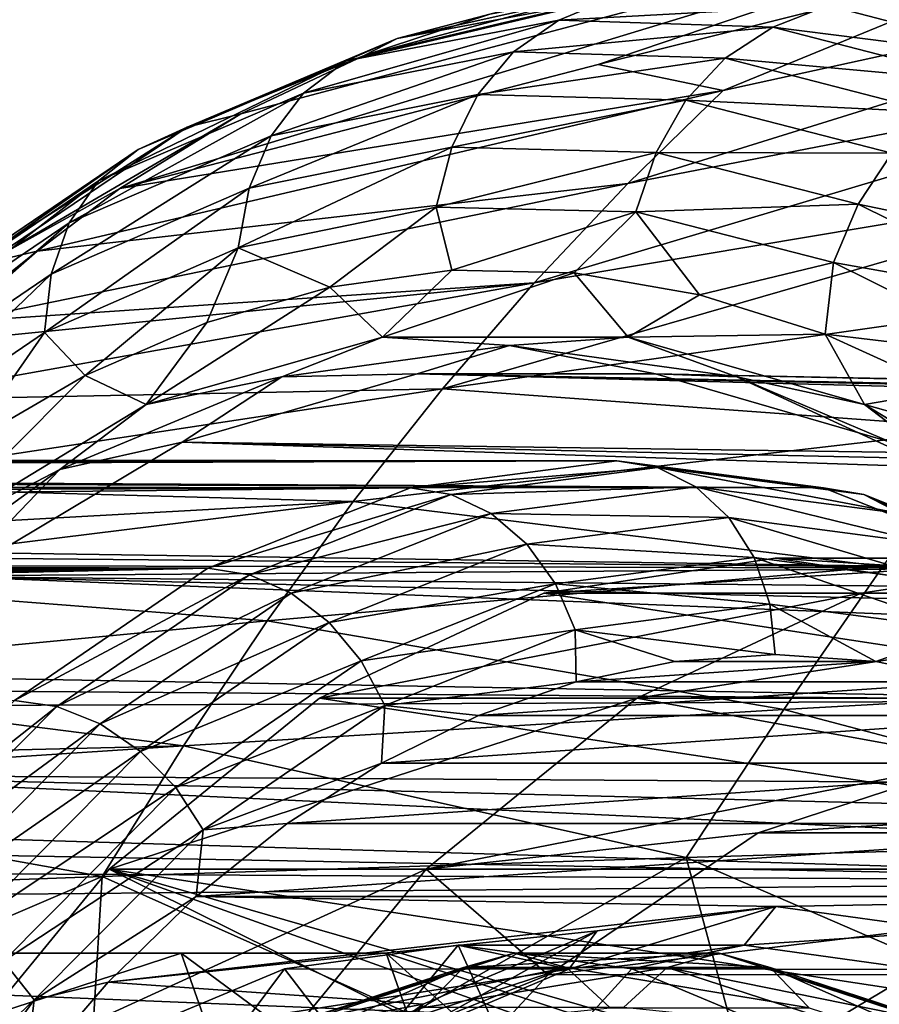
# Model space of a CAD drawing. Header units: metres. Extents: x -62 to 300, y -109 to 109.
# Tile 574 of 656: x 16.17 to 20.61, y 85.99 to 91.08. Entities that reach past the tile are written whole.
import ezdxf

# ---------------------------------------------------------------- set-up
doc = ezdxf.new("R2010")
doc.units = ezdxf.units.M
doc.layers.add('solid_500635', color=7, linetype='CONTINUOUS')

msp = doc.modelspace()

# ---------------------------------------------------------------- linework, layer by layer
at = {"layer": 'solid_500635'}
for points in [[(23.096857, 92.271271, 19.402443), (18.594151, 91.110901, 15.804904), (17.945765, 90.896675, 16.730946)], [(22.352596, 91.936569, 20.465034), (23.096857, 92.271271, 19.402443), (17.945765, 90.896675, 16.730946)], [(22.352596, 91.936569, 20.465034), (17.307816, 90.595551, 17.642046), (16.683628, 90.210419, 18.533628)], [(19.154751, 90.851082, 20.012966), (22.352596, 91.936569, 20.465034), (16.683628, 90.210419, 18.533628)], [(22.352596, 91.936569, 20.465034), (17.945765, 90.896675, 16.730946), (17.307816, 90.595551, 17.642046)], [(19.154751, 90.851082, 20.012966), (21.62623, 91.467995, 21.502411), (22.352596, 91.936569, 20.465034)], [(19.307699, 90.235275, 22.142445), (23.353739, 91.496483, 23.735033), (19.800684, 90.71637, 21.430513)], [(19.307699, 90.235275, 22.142445), (22.791245, 90.90863, 24.55518), (23.353739, 91.496483, 23.735033)], [(19.800684, 90.71637, 21.430513), (23.353739, 91.496483, 23.735033), (21.62623, 91.467995, 21.502411)], [(19.800684, 90.71637, 21.430513), (21.62623, 91.467995, 21.502411), (19.154751, 90.851082, 20.012966)], [(18.115543, 90.985657, 15.879783), (18.594151, 91.110901, 15.804904), (19.248615, 91.238304, 14.870157)], [(19.225756, 91.195465, 14.294062), (18.115543, 90.985657, 15.879783), (19.248615, 91.238304, 14.870157)], [(17.851963, 90.868729, 15.700078), (18.115543, 90.985657, 15.879783), (19.225756, 91.195465, 14.294062)], [(17.851963, 90.868729, 15.700078), (19.225756, 91.195465, 14.294062), (18.95085, 91.080399, 14.13052)], [(18.95085, 91.080399, 14.13052), (19.225756, 91.195465, 14.294062), (20.342386, 91.155647, 12.699158)], [(18.95085, 91.080399, 14.13052), (20.342386, 91.155647, 12.699158), (20.056578, 91.044243, 12.551183)], [(20.056578, 91.044243, 12.551183), (20.342386, 91.155647, 12.699158), (21.446569, 90.867737, 11.122055)], [(21.446569, 90.867737, 11.122055), (20.342386, 91.155647, 12.699158), (21.214706, 91.107124, 12.062035)], [(18.115543, 90.985657, 15.879783), (17.945765, 90.896675, 16.730946), (18.594151, 91.110901, 15.804904)], [(18.95085, 91.080399, 14.13052), (18.717426, 90.915596, 13.978081), (17.632595, 90.703178, 15.52755)], [(17.851963, 90.868729, 15.700078), (18.95085, 91.080399, 14.13052), (17.632595, 90.703178, 15.52755)], [(18.95085, 91.080399, 14.13052), (20.056578, 91.044243, 12.551183), (18.717426, 90.915596, 13.978081)], [(20.056578, 91.044243, 12.551183), (19.809399, 90.882576, 12.418413), (18.717426, 90.915596, 13.978081)], [(20.056578, 91.044243, 12.551183), (21.150679, 90.760735, 10.988473), (19.809399, 90.882576, 12.418413)], [(20.056578, 91.044243, 12.551183), (21.446569, 90.867737, 11.122055), (21.150679, 90.760735, 10.988473)], [(16.778521, 90.411316, 17.233244), (17.030767, 90.526901, 17.429111), (18.115543, 90.985657, 15.879783)], [(16.778521, 90.411316, 17.233244), (18.115543, 90.985657, 15.879783), (17.851963, 90.868729, 15.700078)], [(18.115543, 90.985657, 15.879783), (17.030767, 90.526901, 17.429111), (17.945765, 90.896675, 16.730946)], [(17.030767, 90.526901, 17.429111), (17.307816, 90.595551, 17.642046), (17.945765, 90.896675, 16.730946)], [(18.717426, 90.915596, 13.978081), (18.5322, 90.695236, 13.840962), (17.46468, 90.48275, 15.365672)], [(17.632595, 90.703178, 15.52755), (18.717426, 90.915596, 13.978081), (17.46468, 90.48275, 15.365672)], [(18.717426, 90.915596, 13.978081), (19.809399, 90.882576, 12.418413), (18.5322, 90.695236, 13.840962)], [(19.809399, 90.882576, 12.418413), (19.60704, 90.665466, 12.3058), (18.5322, 90.695236, 13.840962)], [(18.822943, 89.721916, 22.837721), (22.791245, 90.90863, 24.55518), (19.307699, 90.235275, 22.142445)], [(18.822943, 89.721916, 22.837721), (22.232546, 90.293716, 25.358412), (22.791245, 90.90863, 24.55518)], [(19.809399, 90.882576, 12.418413), (20.890472, 90.603554, 10.874331), (19.60704, 90.665466, 12.3058)], [(21.150679, 90.760735, 10.988473), (20.890472, 90.603554, 10.874331), (19.809399, 90.882576, 12.418413)], [(17.851963, 90.868729, 15.700078), (17.632595, 90.703178, 15.52755), (16.573071, 90.248787, 17.040838)], [(16.778521, 90.411316, 17.233244), (17.851963, 90.868729, 15.700078), (16.573071, 90.248787, 17.040838)], [(19.800684, 90.71637, 21.430513), (19.154751, 90.851082, 20.012966), (16.683628, 90.210419, 18.533628)], [(16.256943, 89.88662, 19.142921), (19.800684, 90.71637, 21.430513), (16.683628, 90.210419, 18.533628)], [(19.307699, 90.235275, 22.142445), (19.800684, 90.71637, 21.430513), (16.256943, 89.88662, 19.142921)], [(17.632595, 90.703178, 15.52755), (17.46468, 90.48275, 15.365672), (16.422163, 90.032799, 16.854647)], [(16.573071, 90.248787, 17.040838), (17.632595, 90.703178, 15.52755), (16.422163, 90.032799, 16.854647)], [(18.5322, 90.695236, 13.840962), (18.398706, 90.42305, 13.727872), (17.351812, 90.211197, 15.223078)], [(17.46468, 90.48275, 15.365672), (18.5322, 90.695236, 13.840962), (17.351812, 90.211197, 15.223078)], [(18.5322, 90.695236, 13.840962), (19.60704, 90.665466, 12.3058), (18.398706, 90.42305, 13.727872)], [(19.60704, 90.665466, 12.3058), (19.453007, 90.396599, 12.222093), (18.398706, 90.42305, 13.727872)], [(19.60704, 90.665466, 12.3058), (20.671635, 90.391884, 10.78529), (19.453007, 90.396599, 12.222093)], [(20.890472, 90.603554, 10.874331), (20.671635, 90.391884, 10.78529), (19.60704, 90.665466, 12.3058)], [(15.990146, 89.824226, 18.915277), (16.683628, 90.210419, 18.533628), (17.307816, 90.595551, 17.642046)], [(17.030767, 90.526901, 17.429111), (15.990146, 89.824226, 18.915277), (17.307816, 90.595551, 17.642046)], [(15.748881, 89.714172, 18.703772), (15.990146, 89.824226, 18.915277), (17.030767, 90.526901, 17.429111)], [(15.748881, 89.714172, 18.703772), (17.030767, 90.526901, 17.429111), (16.778521, 90.411316, 17.233244)], [(17.46468, 90.48275, 15.365672), (17.351812, 90.211197, 15.223078), (16.329485, 89.767128, 16.683184)], [(16.422163, 90.032799, 16.854647), (17.46468, 90.48275, 15.365672), (16.329485, 89.767128, 16.683184)], [(16.778521, 90.411316, 17.233244), (16.573071, 90.248787, 17.040838), (15.55682, 89.559357, 18.492262)], [(15.748881, 89.714172, 18.703772), (16.778521, 90.411316, 17.233244), (15.55682, 89.559357, 18.492262)], [(18.398706, 90.42305, 13.727872), (18.317286, 90.112373, 13.652043), (17.293928, 89.902374, 15.113588)], [(17.351812, 90.211197, 15.223078), (18.398706, 90.42305, 13.727872), (17.293928, 89.902374, 15.113588)], [(18.398706, 90.42305, 13.727872), (19.453007, 90.396599, 12.222093), (18.317286, 90.112373, 13.652043)], [(19.453007, 90.396599, 12.222093), (19.348099, 90.088585, 12.179852), (18.317286, 90.112373, 13.652043)], [(19.453007, 90.396599, 12.222093), (20.497671, 90.129333, 10.730086), (19.348099, 90.088585, 12.179852)], [(20.671635, 90.391884, 10.78529), (20.497671, 90.129333, 10.730086), (19.453007, 90.396599, 12.222093)], [(20.671635, 90.391884, 10.78529), (21.708744, 89.877388, 9.304067), (20.497671, 90.129333, 10.730086)], [(18.34943, 89.174667, 23.514639), (22.232546, 90.293716, 25.358412), (18.822943, 89.721916, 22.837721)], [(18.34943, 89.174667, 23.514639), (21.683336, 89.648064, 26.14381), (22.232546, 90.293716, 25.358412)], [(16.573071, 90.248787, 17.040838), (16.422163, 90.032799, 16.854647), (15.422195, 89.353218, 18.282812)], [(15.55682, 89.559357, 18.492262), (16.573071, 90.248787, 17.040838), (15.422195, 89.353218, 18.282812)], [(19.307699, 90.235275, 22.142445), (16.256943, 89.88662, 19.142921), (15.838455, 89.520767, 19.740583)], [(18.822943, 89.721916, 22.837721), (19.307699, 90.235275, 22.142445), (15.838455, 89.520767, 19.740583)], [(15.990146, 89.824226, 18.915277), (16.256943, 89.88662, 19.142921), (16.683628, 90.210419, 18.533628)], [(17.351812, 90.211197, 15.223078), (17.293928, 89.902374, 15.113588), (16.294621, 89.465942, 16.540779)], [(16.329485, 89.767128, 16.683184), (17.351812, 90.211197, 15.223078), (16.294621, 89.465942, 16.540779)], [(20.497671, 90.129333, 10.730086), (20.369888, 89.827545, 10.720556), (19.348099, 90.088585, 12.179852)], [(20.497671, 90.129333, 10.730086), (21.515959, 89.624641, 9.275777), (20.369888, 89.827545, 10.720556)], [(21.708744, 89.877388, 9.304067), (21.515959, 89.624641, 9.275777), (20.497671, 90.129333, 10.730086)], [(17.293928, 89.902374, 15.113588), (18.317286, 90.112373, 13.652043), (17.768366, 89.699852, 14.369218)], [(18.317286, 90.112373, 13.652043), (18.398842, 89.78698, 13.468805), (17.768366, 89.699852, 14.369218)], [(18.317286, 90.112373, 13.652043), (19.348099, 90.088585, 12.179852), (18.398842, 89.78698, 13.468805)], [(19.348099, 90.088585, 12.179852), (19.029905, 89.773232, 12.567554), (18.398842, 89.78698, 13.468805)], [(19.348099, 90.088585, 12.179852), (19.677008, 89.661018, 11.643394), (19.029905, 89.773232, 12.567554)], [(19.348099, 90.088585, 12.179852), (20.369888, 89.827545, 10.720556), (19.677008, 89.661018, 11.643394)], [(16.422163, 90.032799, 16.854647), (16.329485, 89.767128, 16.683184), (15.348795, 89.099548, 18.083796)], [(15.422195, 89.353218, 18.282812), (16.422163, 90.032799, 16.854647), (15.348795, 89.099548, 18.083796)], [(15.010972, 88.891136, 20.31361), (15.838455, 89.520767, 19.740583), (16.256943, 89.88662, 19.142921)], [(15.990146, 89.824226, 18.915277), (15.010972, 88.891136, 20.31361), (16.256943, 89.88662, 19.142921)], [(16.294621, 89.465942, 16.540779), (17.293928, 89.902374, 15.113588), (16.503773, 89.24379, 16.175243)], [(17.293928, 89.902374, 15.113588), (17.132893, 89.516914, 15.276768), (16.503773, 89.24379, 16.175243)], [(17.293928, 89.902374, 15.113588), (17.768366, 89.699852, 14.369218), (17.132893, 89.516914, 15.276768)], [(20.369888, 89.827545, 10.720556), (20.325983, 89.457062, 10.716561), (19.677008, 89.661018, 11.643394)], [(20.369888, 89.827545, 10.720556), (21.366449, 89.333115, 9.297304), (20.325983, 89.457062, 10.716561)], [(21.515959, 89.624641, 9.275777), (21.366449, 89.333115, 9.297304), (20.369888, 89.827545, 10.720556)], [(16.329485, 89.767128, 16.683184), (16.294621, 89.465942, 16.540779), (15.335933, 88.812637, 17.909945)], [(15.348795, 89.099548, 18.083796), (16.329485, 89.767128, 16.683184), (15.335933, 88.812637, 17.909945)], [(18.04026, 89.441002, 13.980912), (17.768366, 89.699852, 14.369218), (18.398842, 89.78698, 13.468805)], [(18.04026, 89.441002, 13.980912), (18.398842, 89.78698, 13.468805), (19.029905, 89.773232, 12.567554)], [(19.309319, 89.440788, 12.16851), (18.04026, 89.441002, 13.980912), (19.029905, 89.773232, 12.567554)], [(19.309319, 89.440788, 12.16851), (19.029905, 89.773232, 12.567554), (19.677008, 89.661018, 11.643394)], [(15.431389, 89.115128, 20.321934), (18.822943, 89.721916, 22.837721), (15.725756, 89.413567, 19.901535)], [(18.34943, 89.174667, 23.514639), (18.822943, 89.721916, 22.837721), (15.431389, 89.115128, 20.321934)], [(18.822943, 89.721916, 22.837721), (15.838455, 89.520767, 19.740583), (15.725756, 89.413567, 19.901535)], [(16.819595, 89.09388, 15.724204), (17.132893, 89.516914, 15.276768), (17.768366, 89.699852, 14.369218)], [(18.04026, 89.441002, 13.980912), (16.819595, 89.09388, 15.724204), (17.768366, 89.699852, 14.369218)], [(19.309319, 89.440788, 12.16851), (19.677008, 89.661018, 11.643394), (20.325983, 89.457062, 10.716561)], [(21.146795, 88.96859, 26.910099), (21.683336, 89.648064, 26.14381), (18.34943, 89.174667, 23.514639)], [(16.819595, 89.09388, 15.724204), (16.503773, 89.24379, 16.175243), (17.132893, 89.516914, 15.276768)], [(15.335933, 88.812637, 17.909945), (16.294621, 89.465942, 16.540779), (15.892359, 88.886063, 17.048433)], [(16.294621, 89.465942, 16.540779), (16.503773, 89.24379, 16.175243), (15.892359, 88.886063, 17.048433)], [(17.520292, 89.236435, 14.769121), (16.819595, 89.09388, 15.724204), (18.04026, 89.441002, 13.980912)], [(18.695509, 89.39769, 13.090736), (17.520292, 89.236435, 14.769121), (18.04026, 89.441002, 13.980912)], [(18.695509, 89.39769, 13.090736), (18.04026, 89.441002, 13.980912), (19.309319, 89.440788, 12.16851)], [(19.870728, 89.236435, 11.412352), (18.695509, 89.39769, 13.090736), (19.309319, 89.440788, 12.16851)], [(20.52994, 89.093269, 10.425282), (19.309319, 89.440788, 12.16851), (20.325983, 89.457062, 10.716561)], [(19.870728, 89.236435, 11.412352), (19.309319, 89.440788, 12.16851), (20.52994, 89.093269, 10.425282)], [(20.52994, 89.093269, 10.425282), (20.325983, 89.457062, 10.716561), (20.962181, 89.168106, 9.807977)], [(21.366449, 89.333115, 9.297304), (20.962181, 89.168106, 9.807977), (20.325983, 89.457062, 10.716561)], [(18.695509, 89.39769, 13.090736), (18.219452, 89.252228, 14.067603), (17.520292, 89.236435, 14.769121)], [(18.695509, 89.39769, 13.090736), (19.450642, 89.252228, 12.309283), (18.219452, 89.252228, 14.067603)], [(19.870728, 89.236435, 11.412352), (19.450642, 89.252228, 12.309283), (18.695509, 89.39769, 13.090736)], [(15.63772, 88.375298, 17.412096), (15.892359, 88.886063, 17.048433), (16.503773, 89.24379, 16.175243)], [(16.819595, 89.09388, 15.724204), (15.63772, 88.375298, 17.412096), (16.503773, 89.24379, 16.175243)], [(17.520292, 89.236435, 14.769121), (16.374012, 88.756638, 16.406179), (16.819595, 89.09388, 15.724204)], [(17.520292, 89.236435, 14.769121), (17.005056, 88.898926, 15.801939), (16.374012, 88.756638, 16.406179)], [(48.603901, 88.448677, 36.647945), (17.005056, 88.898926, 15.801939), (18.219452, 89.252228, 14.067603)], [(17.520292, 89.236435, 14.769121), (18.219452, 89.252228, 14.067603), (17.005056, 88.898926, 15.801939)], [(49.832584, 88.636101, 34.893204), (18.219452, 89.252228, 14.067603), (19.450642, 89.252228, 12.309283)], [(49.215897, 88.589157, 35.773926), (48.603901, 88.448677, 36.647945), (18.219452, 89.252228, 14.067603)], [(49.832584, 88.636101, 34.893204), (49.215897, 88.589157, 35.773926), (18.219452, 89.252228, 14.067603)], [(50.449272, 88.589165, 34.012482), (19.450642, 89.252228, 12.309283), (20.665037, 88.898926, 10.574946)], [(19.870728, 89.236435, 11.412352), (20.665037, 88.898926, 10.574946), (19.450642, 89.252228, 12.309283)], [(50.449272, 88.589165, 34.012482), (49.832584, 88.636101, 34.893204), (19.450642, 89.252228, 12.309283)], [(21.062881, 88.687088, 9.835004), (19.870728, 89.236435, 11.412352), (20.52994, 89.093269, 10.425282)], [(21.062881, 88.687088, 9.835004), (20.665037, 88.898926, 10.574946), (19.870728, 89.236435, 11.412352)], [(18.34943, 89.174667, 23.514639), (15.431389, 89.115128, 20.321934), (15.038, 88.671883, 20.883753)], [(17.8894, 88.592125, 24.171642), (18.34943, 89.174667, 23.514639), (15.038, 88.671883, 20.883753)], [(17.8894, 88.592125, 24.171642), (21.146795, 88.96859, 26.910099), (18.34943, 89.174667, 23.514639)], [(20.52994, 89.093269, 10.425282), (20.962181, 89.168106, 9.807977), (21.570953, 88.800911, 8.93856)], [(16.374012, 88.756638, 16.406179), (15.63772, 88.375298, 17.412096), (16.819595, 89.09388, 15.724204)], [(21.711725, 88.374298, 8.737516), (20.52994, 89.093269, 10.425282), (21.570953, 88.800911, 8.93856)], [(21.062881, 88.687088, 9.835004), (20.52994, 89.093269, 10.425282), (21.711725, 88.374298, 8.737516)], [(17.8894, 88.592125, 24.171642), (20.62417, 88.256897, 27.655424), (21.146795, 88.96859, 26.910099)], [(47.412552, 87.892128, 38.349369), (15.840582, 88.20195, 17.464981), (17.005056, 88.898926, 15.801939)], [(16.374012, 88.756638, 16.406179), (17.005056, 88.898926, 15.801939), (15.840582, 88.20195, 17.464981)], [(48.001259, 88.215744, 37.50861), (47.412552, 87.892128, 38.349369), (17.005056, 88.898926, 15.801939)], [(48.603901, 88.448677, 36.647945), (48.001259, 88.215744, 37.50861), (17.005056, 88.898926, 15.801939)], [(-10.466871, 88.708282, -5.208101), (-10.495841, 88.703606, -5.188211), (19.250736, 88.802025, 13.479513)], [(18.184155, 88.662224, 15.00268), (19.250736, 88.802025, 13.479513), (-10.495841, 88.703606, -5.188211)], [(-10.466871, 88.708282, -5.208101), (19.250736, 88.802025, 13.479513), (-9.959864, 88.775955, -5.558896)], [(-9.959864, 88.775955, -5.558896), (19.250736, 88.802025, 13.479513), (-9.454268, 88.816528, -5.912131)], [(-9.454268, 88.816528, -5.912131), (19.250736, 88.802025, 13.479513), (-8.951138, 88.829948, -6.267614)], [(-8.951138, 88.829948, -6.267614), (19.250736, 88.802025, 13.479513), (20.317989, 88.66201, 11.95532)], [(-8.473987, 88.817375, -6.608287), (-8.951138, 88.829948, -6.267614), (20.317989, 88.66201, 11.95532)], [(-7.998406, 88.780228, -6.948062), (-8.473987, 88.817375, -6.608287), (20.317989, 88.66201, 11.95532)], [(19.461252, 88.768196, 13.626922), (19.250736, 88.802025, 13.479513), (18.184155, 88.662224, 15.00268)], [(20.527094, 88.628181, 12.104742), (20.317989, 88.66201, 11.95532), (19.250736, 88.802025, 13.479513)], [(20.527094, 88.628181, 12.104742), (19.250736, 88.802025, 13.479513), (19.461252, 88.768196, 13.626922)], [(-7.245008, 88.669495, -7.496529), (-7.998406, 88.780228, -6.948062), (20.317989, 88.66201, 11.95532)], [(16.374012, 88.756638, 16.406179), (15.284894, 87.970123, 17.961599), (15.63772, 88.375298, 17.412096)], [(16.374012, 88.756638, 16.406179), (15.840582, 88.20195, 17.464981), (15.284894, 87.970123, 17.961599)], [(19.461252, 88.768196, 13.626922), (18.184155, 88.662224, 15.00268), (18.3953, 88.628181, 15.149258)], [(19.461252, 88.768196, 13.626922), (18.3953, 88.628181, 15.149258), (19.659086, 88.668419, 13.76545)], [(20.716385, 88.529518, 12.255472), (19.461252, 88.768196, 13.626922), (19.659086, 88.668419, 13.76545)], [(20.527094, 88.628181, 12.104742), (19.461252, 88.768196, 13.626922), (20.716385, 88.529518, 12.255472)], [(18.184155, 88.662224, 15.00268), (-10.495841, 88.703606, -5.188211), (-11.231402, 88.556808, -4.694777)], [(18.184155, 88.662224, 15.00268), (-11.231402, 88.556808, -4.694777), (-12.003659, 88.346001, -4.202456)], [(17.138807, 88.246948, 16.495554), (18.184155, 88.662224, 15.00268), (-12.003659, 88.346001, -4.202456)], [(-7.245008, 88.669495, -7.496529), (20.317989, 88.66201, 11.95532), (21.362949, 88.246696, 10.462822)], [(-6.557061, 88.512039, -7.997824), (-7.245008, 88.669495, -7.496529), (21.362949, 88.246696, 10.462822)], [(17.8894, 88.592125, 24.171642), (15.038, 88.671883, 20.883753), (14.836126, 88.423096, 21.172056)], [(18.3953, 88.628181, 15.149258), (18.184155, 88.662224, 15.00268), (17.138807, 88.246948, 16.495554)], [(18.3953, 88.628181, 15.149258), (18.601681, 88.529518, 15.27558), (19.659086, 88.668419, 13.76545)], [(19.659086, 88.668419, 13.76545), (18.601681, 88.529518, 15.27558), (19.828991, 88.509476, 13.884419)], [(20.872681, 88.372353, 12.393881), (19.659086, 88.668419, 13.76545), (19.828991, 88.509476, 13.884419)], [(20.716385, 88.529518, 12.255472), (19.659086, 88.668419, 13.76545), (20.872681, 88.372353, 12.393881)], [(20.527094, 88.628181, 12.104742), (21.362949, 88.246696, 10.462822), (20.317989, 88.66201, 11.95532)], [(14.658951, 88.191879, 21.425091), (17.444046, 87.975807, 24.806999), (17.8894, 88.592125, 24.171642)], [(14.658951, 88.191879, 21.425091), (17.8894, 88.592125, 24.171642), (14.836126, 88.423096, 21.172056)], [(18.3953, 88.628181, 15.149258), (17.138807, 88.246948, 16.495554), (17.353216, 88.213661, 16.637508)], [(18.3953, 88.628181, 15.149258), (17.353216, 88.213661, 16.637508), (18.601681, 88.529518, 15.27558)], [(17.8894, 88.592125, 24.171642), (17.444046, 87.975807, 24.806999), (20.62417, 88.256897, 27.655424)], [(21.569227, 88.213577, 10.616421), (20.527094, 88.628181, 12.104742), (21.750189, 88.11824, 10.779047)], [(20.527094, 88.628181, 12.104742), (20.716385, 88.529518, 12.255472), (21.750189, 88.11824, 10.779047)], [(21.569227, 88.213577, 10.616421), (21.362949, 88.246696, 10.462822), (20.527094, 88.628181, 12.104742)], [(-5.905991, 88.30883, -8.483725), (-6.557061, 88.512039, -7.997824), (21.362949, 88.246696, 10.462822)], [(17.353216, 88.213661, 16.637508), (17.567923, 88.118317, 16.75194), (18.601681, 88.529518, 15.27558)], [(18.601681, 88.529518, 15.27558), (17.567923, 88.118317, 16.75194), (18.785198, 88.37236, 15.375111)], [(18.601681, 88.529518, 15.27558), (18.785198, 88.37236, 15.375111), (19.828991, 88.509476, 13.884419)], [(19.828991, 88.509476, 13.884419), (18.785198, 88.37236, 15.375111), (19.959366, 88.302223, 13.975709)], [(20.985308, 88.167419, 12.510515), (19.828991, 88.509476, 13.884419), (19.959366, 88.302223, 13.975709)], [(20.872681, 88.372353, 12.393881), (19.828991, 88.509476, 13.884419), (20.985308, 88.167419, 12.510515)], [(17.138807, 88.246948, 16.495554), (-12.003659, 88.346001, -4.202456), (-12.029921, 88.186447, -3.593516)], [(17.567923, 88.118317, 16.75194), (17.764706, 87.966454, 16.832527), (18.785198, 88.37236, 15.375111)], [(18.785198, 88.37236, 15.375111), (17.764706, 87.966454, 16.832527), (18.933323, 88.167427, 15.44105)], [(18.785198, 88.37236, 15.375111), (18.933323, 88.167427, 15.44105), (19.959366, 88.302223, 13.975709)], [(-5.275654, 88.057663, -8.963717), (-5.905991, 88.30883, -8.483725), (21.362949, 88.246696, 10.462822)], [(18.873749, 88.1175, 15.759939), (20.512054, 88.1175, 16.907091), (21.707529, 88.299858, 15.199776)], [(20.069225, 88.299858, 14.052623), (18.873749, 88.1175, 15.759939), (21.707529, 88.299858, 15.199776)], [(21.2647, 88.1175, 12.345306), (18.873749, 88.1175, 15.759939), (20.069225, 88.299858, 14.052623)], [(19.959366, 88.302223, 13.975709), (18.933323, 88.167427, 15.44105), (20.041307, 88.060822, 14.033084)], [(21.046577, 87.928711, 12.597413), (19.959366, 88.302223, 13.975709), (20.041307, 88.060822, 14.033084)], [(20.985308, 88.167419, 12.510515), (19.959366, 88.302223, 13.975709), (21.046577, 87.928711, 12.597413)], [(20.069225, 88.299858, 14.052623), (21.707529, 88.299858, 15.199776), (22.903006, 88.1175, 13.492459)], [(21.2647, 88.1175, 12.345306), (20.069225, 88.299858, 14.052623), (22.903006, 88.1175, 13.492459)], [(22.903006, 88.1175, 13.492459), (21.707529, 88.299858, 15.199776), (20.512054, 88.1175, 16.907091)], [(17.138807, 88.246948, 16.495554), (-12.029921, 88.186447, -3.593516), (-12.041451, 88.010445, -3.001318)], [(17.138807, 88.246948, 16.495554), (-12.041451, 88.010445, -3.001318), (-12.03884, 87.818222, -2.421153)], [(17.138807, 88.246948, 16.495554), (-12.03884, 87.818222, -2.421153), (-12.038332, 87.730675, -2.178176)], [(17.138807, 88.246948, 16.495554), (-12.038332, 87.730675, -2.178176), (-12.03693, 87.596466, -1.825964)], [(16.139565, 87.56353, 17.922487), (17.138807, 88.246948, 16.495554), (-12.03693, 87.596466, -1.825964)], [(-5.275654, 88.057663, -8.963717), (21.362949, 88.246696, 10.462822), (22.361238, 87.563858, 9.036965)], [(17.353216, 88.213661, 16.637508), (17.138807, 88.246948, 16.495554), (16.139565, 87.56353, 17.922487)], [(20.62417, 88.256897, 27.655424), (17.444046, 87.975807, 24.806999), (20.112934, 87.516678, 28.380508)], [(20.62417, 88.256897, 27.655424), (20.112934, 87.516678, 28.380508), (23.246693, 87.692551, 31.316343)], [(14.658951, 88.191879, 21.425091), (14.295283, 87.676369, 21.944462), (17.444046, 87.975807, 24.806999)], [(46.294735, 86.983353, 39.945774), (14.75779, 87.180328, 19.01137), (15.840582, 88.20195, 17.464981)], [(46.842266, 87.480286, 39.163822), (46.294735, 86.983353, 39.945774), (15.840582, 88.20195, 17.464981)], [(47.412552, 87.892128, 38.349369), (46.842266, 87.480286, 39.163822), (15.840582, 88.20195, 17.464981)], [(17.353216, 88.213661, 16.637508), (16.139565, 87.56353, 17.922487), (16.358553, 87.533058, 18.058035)], [(17.353216, 88.213661, 16.637508), (16.358553, 87.533058, 18.058035), (17.567923, 88.118317, 16.75194)], [(17.764706, 87.966454, 16.832527), (17.930124, 87.768425, 16.873766), (18.933323, 88.167427, 15.44105)], [(18.933323, 88.167427, 15.44105), (17.930124, 87.768425, 16.873766), (19.03594, 87.928719, 15.468898)], [(18.933323, 88.167427, 15.44105), (19.03594, 87.928719, 15.468898), (20.041307, 88.060822, 14.033084)], [(16.358553, 87.533058, 18.058035), (16.581223, 87.443161, 18.161095), (17.567923, 88.118317, 16.75194)], [(17.567923, 88.118317, 16.75194), (16.581223, 87.443161, 18.161095), (17.764706, 87.966454, 16.832527)], [(17.714804, 87.576057, 17.415087), (19.353107, 87.576057, 18.562239), (20.512054, 88.1175, 16.907091)], [(18.873749, 88.1175, 15.759939), (17.714804, 87.576057, 17.415087), (20.512054, 88.1175, 16.907091)], [(22.423647, 87.576057, 10.690159), (17.714804, 87.576057, 17.415087), (18.873749, 88.1175, 15.759939)], [(22.423647, 87.576057, 10.690159), (18.873749, 88.1175, 15.759939), (21.2647, 88.1175, 12.345306)], [(22.903006, 88.1175, 13.492459), (20.512054, 88.1175, 16.907091), (19.353107, 87.576057, 18.562239)], [(24.061951, 87.576057, 11.837312), (22.903006, 88.1175, 13.492459), (19.353107, 87.576057, 18.562239)], [(-4.682589, 87.768387, -9.42148), (-5.275654, 88.057663, -8.963717), (22.361238, 87.563858, 9.036965)], [(20.041307, 88.060822, 14.033084), (19.03594, 87.928719, 15.468898), (20.069221, 87.802025, 14.052628)], [(20.041307, 88.060822, 14.033084), (20.069221, 87.802025, 14.052628), (20.588316, 87.76561, 13.311285)], [(21.046577, 87.928711, 12.597413), (20.041307, 88.060822, 14.033084), (20.588316, 87.76561, 13.311285)], [(17.444046, 87.975807, 24.806999), (14.295283, 87.676369, 21.944462), (17.012392, 87.328613, 25.420637)], [(16.581223, 87.443161, 18.161095), (16.790688, 87.299957, 18.223568), (17.764706, 87.966454, 16.832527)], [(17.764706, 87.966454, 16.832527), (16.790688, 87.299957, 18.223568), (17.930124, 87.768425, 16.873766)], [(17.444046, 87.975807, 24.806999), (17.012392, 87.328613, 25.420637), (20.112934, 87.516678, 28.380508)], [(17.930124, 87.768425, 16.873766), (18.052889, 87.537758, 16.872843), (19.03594, 87.928719, 15.468898)], [(19.03594, 87.928719, 15.468898), (18.052889, 87.537758, 16.872843), (19.040106, 87.660675, 15.522357)], [(19.03594, 87.928719, 15.468898), (19.551044, 87.765961, 14.792661), (20.069221, 87.802025, 14.052628)], [(19.03594, 87.928719, 15.468898), (19.040106, 87.660675, 15.522357), (19.551044, 87.765961, 14.792661)], [(21.046577, 87.928711, 12.597413), (20.588316, 87.76561, 13.311285), (21.099796, 87.660103, 12.580815)], [(19.551044, 87.765961, 14.792661), (20.588316, 87.76561, 13.311285), (20.069221, 87.802025, 14.052628)], [(-4.147619, 87.45919, -9.839286), (-4.682589, 87.768387, -9.42148), (22.361238, 87.563858, 9.036965)], [(16.790688, 87.299957, 18.223568), (16.972647, 87.113235, 18.241188), (17.930124, 87.768425, 16.873766)], [(17.930124, 87.768425, 16.873766), (16.972647, 87.113235, 18.241188), (18.052889, 87.537758, 16.872843)], [(19.551044, 87.765961, 14.792661), (19.040106, 87.660675, 15.522357), (20.588316, 87.76561, 13.311285)], [(19.040106, 87.660675, 15.522357), (21.099796, 87.660103, 12.580815), (20.588316, 87.76561, 13.311285)], [(14.295283, 87.676369, 21.944462), (14.027056, 87.257156, 22.32753), (17.012392, 87.328613, 25.420637)], [(23.246693, 87.692551, 31.316343), (20.112934, 87.516678, 28.380508), (22.662125, 86.843613, 32.12516)], [(18.052889, 87.537758, 16.872843), (18.535948, 87.48597, 16.242371), (19.040106, 87.660675, 15.522357)], [(19.040106, 87.660675, 15.522357), (18.535948, 87.48597, 16.242371), (21.099796, 87.660103, 12.580815)], [(18.535948, 87.48597, 16.242371), (21.604097, 87.485298, 11.860599), (21.099796, 87.660103, 12.580815)], [(16.627766, 86.692307, 18.967535), (18.266071, 86.692307, 20.114687), (19.353107, 87.576057, 18.562239)], [(17.714804, 87.576057, 17.415087), (16.627766, 86.692307, 18.967535), (19.353107, 87.576057, 18.562239)], [(23.510683, 86.692307, 9.137711), (16.627766, 86.692307, 18.967535), (17.714804, 87.576057, 17.415087)], [(23.510683, 86.692307, 9.137711), (17.714804, 87.576057, 17.415087), (22.423647, 87.576057, 10.690159)], [(19.353107, 87.576057, 18.562239), (18.266071, 86.692307, 20.114687), (21.125656, 87.253098, 16.030777)], [(24.061951, 87.576057, 11.837312), (19.353107, 87.576057, 18.562239), (21.125656, 87.253098, 16.030777)], [(-4.147619, 87.45919, -9.839286), (22.361238, 87.563858, 9.036965), (23.289532, 86.628471, 7.711064)], [(16.358553, 87.533058, 18.058035), (16.139565, 87.56353, 17.922487), (15.210573, 86.627373, 19.249014)], [(16.358553, 87.533058, 18.058035), (15.210573, 86.627373, 19.249014), (15.433226, 86.600647, 19.379539)], [(16.358553, 87.533058, 18.058035), (15.433226, 86.600647, 19.379539), (16.581223, 87.443161, 18.161095)], [(16.972647, 87.113235, 18.241188), (17.114674, 86.895737, 18.212751), (18.052889, 87.537758, 16.872843)], [(18.052889, 87.537758, 16.872843), (17.114674, 86.895737, 18.212751), (18.035765, 87.240562, 16.956705)], [(18.052889, 87.537758, 16.872843), (18.035765, 87.240562, 16.956705), (18.535948, 87.48597, 16.242371)], [(20.112934, 87.516678, 28.380508), (17.012392, 87.328613, 25.420637), (19.60792, 86.752777, 29.084585)], [(18.535948, 87.48597, 16.242371), (18.035765, 87.240562, 16.956705), (21.604097, 87.485298, 11.860599)], [(18.035765, 87.240562, 16.956705), (22.103895, 87.239952, 11.146813), (21.604097, 87.485298, 11.860599)], [(20.112934, 87.516678, 28.380508), (19.60792, 86.752777, 29.084585), (22.662125, 86.843613, 32.12516)], [(-3.652721, 87.129631, -10.227735), (-4.147619, 87.45919, -9.839286), (23.289532, 86.628471, 7.711064)], [(15.433226, 86.600647, 19.379539), (15.6633, 86.518204, 19.472023), (16.581223, 87.443161, 18.161095)], [(16.581223, 87.443161, 18.161095), (15.6633, 86.518204, 19.472023), (16.790688, 87.299957, 18.223568)], [(17.012392, 87.328613, 25.420637), (13.948674, 87.127769, 22.43947), (16.592623, 86.653954, 26.012072)], [(14.027056, 87.257156, 22.32753), (13.948674, 87.127769, 22.43947), (17.012392, 87.328613, 25.420637)], [(17.012392, 87.328613, 25.420637), (16.592623, 86.653954, 26.012072), (19.60792, 86.752777, 29.084585)], [(15.6633, 86.518204, 19.472023), (15.884562, 86.386879, 19.517651), (16.790688, 87.299957, 18.223568)], [(16.790688, 87.299957, 18.223568), (15.884562, 86.386879, 19.517651), (16.972647, 87.113235, 18.241188)], [(17.114674, 86.895737, 18.212751), (17.547518, 86.92807, 17.653996), (18.035765, 87.240562, 16.956705)], [(18.035765, 87.240562, 16.956705), (17.547518, 86.92807, 17.653996), (22.103895, 87.239952, 11.146813)], [(17.547518, 86.92807, 17.653996), (22.5916, 86.927605, 10.450298), (22.103895, 87.239952, 11.146813)], [(18.266071, 86.692307, 20.114687), (19.98114, 86.880089, 17.665314), (21.125656, 87.253098, 16.030777)], [(21.125656, 87.253098, 16.030777), (19.98114, 86.880089, 17.665314), (26.047869, 87.253075, 19.477942)], [(19.98114, 86.880089, 17.665314), (24.903387, 86.880081, 21.112429), (26.047869, 87.253075, 19.477942)], [(45.284416, 85.749969, 41.38866), (13.786213, 85.861916, 20.398926), (14.75779, 87.180328, 19.01137)], [(45.774132, 86.405113, 40.689274), (45.284416, 85.749969, 41.38866), (14.75779, 87.180328, 19.01137)], [(46.294735, 86.983353, 39.945774), (45.774132, 86.405113, 40.689274), (14.75779, 87.180328, 19.01137)], [(-3.178885, 86.77269, -10.598517), (-3.652721, 87.129631, -10.227735), (23.289532, 86.628471, 7.711064)], [(13.948674, 87.127769, 22.43947), (13.619095, 86.546005, 22.910158), (16.592623, 86.653954, 26.012072)], [(15.884562, 86.386879, 19.517651), (16.081902, 86.215645, 19.513304), (16.972647, 87.113235, 18.241188)], [(16.972647, 87.113235, 18.241188), (16.081902, 86.215645, 19.513304), (17.114674, 86.895737, 18.212751)], [(17.547518, 86.92807, 17.653996), (17.07794, 86.550797, 18.324619), (22.5916, 86.927605, 10.450298)], [(17.114674, 86.895737, 18.212751), (17.07794, 86.550797, 18.324619), (17.547518, 86.92807, 17.653996)], [(17.07794, 86.550797, 18.324619), (23.060858, 86.550468, 9.780128), (22.5916, 86.927605, 10.450298)], [(16.081902, 86.215645, 19.513304), (16.241844, 86.016182, 19.45928), (17.114674, 86.895737, 18.212751)], [(17.114674, 86.895737, 18.212751), (16.241844, 86.016182, 19.45928), (17.07794, 86.550797, 18.324619)], [(18.266071, 86.692307, 20.114687), (18.895109, 86.146568, 19.216326), (19.98114, 86.880089, 17.665314)], [(19.98114, 86.880089, 17.665314), (18.895109, 86.146568, 19.216326), (24.903387, 86.880081, 21.112429)], [(18.895109, 86.146568, 19.216326), (23.817705, 86.146797, 22.662943), (24.903387, 86.880081, 21.112429)], [(22.662125, 86.843613, 32.12516), (19.60792, 86.752777, 29.084585), (21.477915, 85.943077, 32.253216)], [(-2.72865, 86.390579, -10.952649), (-3.178885, 86.77269, -10.598517), (23.289532, 86.628471, 7.711064)], [(19.60792, 86.752777, 29.084585), (16.592623, 86.653954, 26.012072), (18.183853, 85.942154, 28.739462)], [(19.60792, 86.752777, 29.084585), (18.183853, 85.942154, 28.739462), (19.82659, 85.942833, 30.504011)], [(19.60792, 86.752777, 29.084585), (19.82659, 85.942833, 30.504011), (21.477915, 85.943077, 32.253216)], [(15.64526, 85.492897, 20.370701), (17.283564, 85.492897, 21.517853), (18.266071, 86.692307, 20.114687)], [(16.627766, 86.692307, 18.967535), (15.64526, 85.492897, 20.370701), (18.266071, 86.692307, 20.114687)], [(19.002319, 85.514015, 15.576322), (15.64526, 85.492897, 20.370701), (16.627766, 86.692307, 18.967535)], [(24.493191, 85.492897, 7.734545), (16.627766, 86.692307, 18.967535), (23.510683, 86.692307, 9.137711)], [(20.067253, 85.699829, 14.055439), (16.627766, 86.692307, 18.967535), (24.493191, 85.492897, 7.734545)], [(19.532404, 85.653267, 14.819282), (19.002319, 85.514015, 15.576322), (16.627766, 86.692307, 18.967535)], [(20.067253, 85.699829, 14.055439), (19.532404, 85.653267, 14.819282), (16.627766, 86.692307, 18.967535)], [(18.266071, 86.692307, 20.114687), (17.283564, 85.492897, 21.517853), (18.895109, 86.146568, 19.216326)], [(-2.72865, 86.390579, -10.952649), (23.289532, 86.628471, 7.711064), (24.127357, 85.464005, 6.514309)], [(16.592623, 86.653954, 26.012072), (13.619095, 86.546005, 22.910158), (14.924337, 85.939537, 25.164494)], [(16.592623, 86.653954, 26.012072), (14.924337, 85.939537, 25.164494), (16.549751, 85.941055, 26.959608)], [(16.592623, 86.653954, 26.012072), (16.549751, 85.941055, 26.959608), (18.183853, 85.942154, 28.739462)], [(16.241844, 86.016182, 19.45928), (16.624079, 86.107285, 18.972801), (17.07794, 86.550797, 18.324619)], [(17.07794, 86.550797, 18.324619), (16.624079, 86.107285, 18.972801), (20.071081, 86.499237, 14.049973)], [(17.07794, 86.550797, 18.324619), (20.071081, 86.499237, 14.049973), (23.060858, 86.550468, 9.780128)], [(23.060858, 86.550468, 9.780128), (20.071081, 86.499237, 14.049973), (20.993069, 86.371849, 12.733237)], [(16.624079, 86.107285, 18.972801), (19.148985, 86.372818, 15.366861), (20.071081, 86.499237, 14.049973)], [(19.003319, 86.175552, 15.226232), (20.071081, 86.499237, 14.049973), (19.148985, 86.372818, 15.366861)], [(19.907804, 86.299995, 13.934473), (20.071081, 86.499237, 14.049973), (19.003319, 86.175552, 15.226232)], [(19.907804, 86.299995, 13.934473), (20.993069, 86.371849, 12.733237), (20.071081, 86.499237, 14.049973)], [(-2.301803, 85.982353, -11.293748), (-2.72865, 86.390579, -10.952649), (24.127357, 85.464005, 6.514309)], [(16.624079, 86.107285, 18.972801), (18.250847, 85.994804, 16.649534), (19.148985, 86.372818, 15.366861)], [(18.123972, 85.805458, 16.482067), (19.148985, 86.372818, 15.366861), (18.250847, 85.994804, 16.649534)], [(19.003319, 86.175552, 15.226232), (19.148985, 86.372818, 15.366861), (18.123972, 85.805458, 16.482067)], [(20.812145, 86.174248, 12.642924), (20.993069, 86.371849, 12.733237), (19.907804, 86.299995, 13.934473)], [(9.709262, 86.257195, 7.926823), (15.960187, 85.918259, 14.516252), (17.000624, 86.257339, 13.030354)], [(9.709262, 86.257195, 7.926823), (17.000624, 86.257339, 13.030354), (18.059084, 86.257339, 11.518718)], [(10.769895, 86.257133, 6.412081), (9.709262, 86.257195, 7.926823), (18.059084, 86.257339, 11.518718)], [(10.769895, 86.257133, 6.412081), (18.059084, 86.257339, 11.518718), (19.09952, 85.918259, 10.03282)], [(11.812418, 85.916595, 4.923203), (10.769895, 86.257133, 6.412081), (19.09952, 85.918259, 10.03282)], [(17.000624, 86.257339, 13.030354), (15.960187, 85.918259, 14.516252), (17.435019, 85.028992, 14.327766)], [(17.000624, 86.257339, 13.030354), (17.435019, 85.028992, 14.327766), (18.430922, 85.199997, 12.90547)], [(18.059084, 86.257339, 11.518718), (17.000624, 86.257339, 13.030354), (18.430922, 85.199997, 12.90547)], [(18.720844, 86.257339, 14.234864), (18.459415, 86.184113, 14.043527), (17.42663, 85.847519, 15.518497)], [(17.680407, 85.918259, 15.720762), (18.720844, 86.257339, 14.234864), (17.42663, 85.847519, 15.518497)], [(19.003319, 86.175552, 15.226232), (17.533821, 86.176865, 14.18717), (18.43116, 86.300003, 12.905639)], [(17.918472, 85.675003, 12.547672), (18.43116, 86.300003, 12.905639), (17.533821, 86.176865, 14.18717)], [(18.991337, 86.183388, 14.4159), (18.720844, 86.257339, 14.234864), (17.680407, 85.918259, 15.720762)], [(18.764633, 85.558334, 11.339237), (18.43116, 86.300003, 12.905639), (17.918472, 85.675003, 12.547672)], [(18.059084, 86.257339, 11.518718), (18.430922, 85.199997, 12.90547), (19.426825, 85.028992, 11.483173)], [(19.09952, 85.918259, 10.03282), (18.059084, 86.257339, 11.518718), (19.426825, 85.028992, 11.483173)], [(19.907804, 86.299995, 13.934473), (18.43116, 86.300003, 12.905639), (19.328497, 86.176865, 11.624107)], [(18.764633, 85.558334, 11.339237), (19.328497, 86.176865, 11.624107), (18.43116, 86.300003, 12.905639)], [(19.907804, 86.299995, 13.934473), (19.003319, 86.175552, 15.226232), (18.43116, 86.300003, 12.905639)], [(19.779303, 86.257339, 12.723228), (19.51009, 86.184113, 12.543008), (18.459415, 86.184113, 14.043527)], [(18.720844, 86.257339, 14.234864), (19.779303, 86.257339, 12.723228), (18.459415, 86.184113, 14.043527)], [(20.041935, 86.183388, 12.915491), (19.779303, 86.257339, 12.723228), (18.720844, 86.257339, 14.234864)], [(20.041935, 86.183388, 12.915491), (18.720844, 86.257339, 14.234864), (18.991337, 86.183388, 14.4159)], [(20.812145, 86.174248, 12.642924), (19.907804, 86.299995, 13.934473), (19.328497, 86.176865, 11.624107)], [(19.779303, 86.257339, 12.723228), (20.81974, 85.918259, 11.23733), (19.51009, 86.184113, 12.543008)], [(21.074644, 85.846817, 11.440629), (20.81974, 85.918259, 11.23733), (19.779303, 86.257339, 12.723228)], [(21.074644, 85.846817, 11.440629), (19.779303, 86.257339, 12.723228), (20.041935, 86.183388, 12.915491)], [(16.081902, 86.215645, 19.513304), (15.277447, 85.097404, 20.662184), (16.241844, 86.016182, 19.45928)], [(19.003319, 86.175552, 15.226232), (16.658592, 85.810501, 15.437126), (17.533821, 86.176865, 14.18717)], [(17.072348, 85.558075, 13.756064), (17.533821, 86.176865, 14.18717), (16.658592, 85.810501, 15.437126)], [(19.003319, 86.175552, 15.226232), (18.123972, 85.805458, 16.482067), (16.658592, 85.810501, 15.437126)], [(17.918472, 85.675003, 12.547672), (17.533821, 86.176865, 14.18717), (17.072348, 85.558075, 13.756064)], [(17.244925, 85.647667, 15.321848), (17.42663, 85.847519, 15.518497), (18.459415, 86.184113, 14.043527)], [(18.256092, 85.977211, 13.877753), (17.244925, 85.647667, 15.321848), (18.459415, 86.184113, 14.043527)], [(18.991337, 86.183388, 14.4159), (17.680407, 85.918259, 15.720762), (17.958628, 85.846817, 15.890761)], [(18.991337, 86.183388, 14.4159), (17.958628, 85.846817, 15.890761), (19.216303, 85.975899, 14.549952)], [(18.256092, 85.977211, 13.877753), (18.459415, 86.184113, 14.043527), (19.51009, 86.184113, 12.543008)], [(19.284773, 85.977211, 12.408644), (18.256092, 85.977211, 13.877753), (19.51009, 86.184113, 12.543008)], [(18.764633, 85.558334, 11.339237), (20.203726, 85.810501, 10.374151), (19.328497, 86.176865, 11.624107)], [(18.991337, 86.183388, 14.4159), (19.216303, 85.975899, 14.549952), (20.244844, 85.975899, 13.081041)], [(20.041935, 86.183388, 12.915491), (18.991337, 86.183388, 14.4159), (20.244844, 85.975899, 13.081041)], [(19.284773, 85.977211, 12.408644), (19.51009, 86.184113, 12.543008), (20.542875, 85.847519, 11.068038)], [(20.812145, 86.174248, 12.642924), (19.328497, 86.176865, 11.624107), (20.203726, 85.810501, 10.374151)], [(20.81974, 85.918259, 11.23733), (20.542875, 85.847519, 11.068038), (19.51009, 86.184113, 12.543008)], [(20.041935, 86.183388, 12.915491), (20.244844, 85.975899, 13.081041), (21.255875, 85.6464, 11.637142)], [(21.074644, 85.846817, 11.440629), (20.041935, 86.183388, 12.915491), (21.255875, 85.6464, 11.637142)], [(21.691124, 85.803009, 11.387624), (20.812145, 86.174248, 12.642924), (20.203726, 85.810501, 10.374151)], [(16.624079, 86.107285, 18.972801), (16.19326, 85.60582, 19.588074), (18.250847, 85.994804, 16.649534)], [(16.241844, 86.016182, 19.45928), (16.19326, 85.60582, 19.588074), (16.624079, 86.107285, 18.972801)], [(17.283564, 85.492897, 21.517853), (17.905052, 85.077805, 20.630276), (18.895109, 86.146568, 19.216326)], [(17.905052, 85.077805, 20.630276), (22.827793, 85.078186, 24.076685), (23.817705, 86.146797, 22.662943)], [(18.895109, 86.146568, 19.216326), (17.905052, 85.077805, 20.630276), (23.817705, 86.146797, 22.662943)], [(15.277447, 85.097404, 20.662184), (15.453609, 84.920525, 20.584999), (16.241844, 86.016182, 19.45928)], [(16.241844, 86.016182, 19.45928), (15.453609, 84.920525, 20.584999), (16.19326, 85.60582, 19.588074)], [(16.19326, 85.60582, 19.588074), (17.400681, 85.377121, 17.863699), (18.250847, 85.994804, 16.649534)], [(17.291447, 85.201195, 17.671009), (18.250847, 85.994804, 16.649534), (17.400681, 85.377121, 17.863699)], [(18.123972, 85.805458, 16.482067), (18.250847, 85.994804, 16.649534), (17.291447, 85.201195, 17.671009)]]:
    msp.add_3dface(points, dxfattribs=at)

doc.saveas('drawing.dxf')
